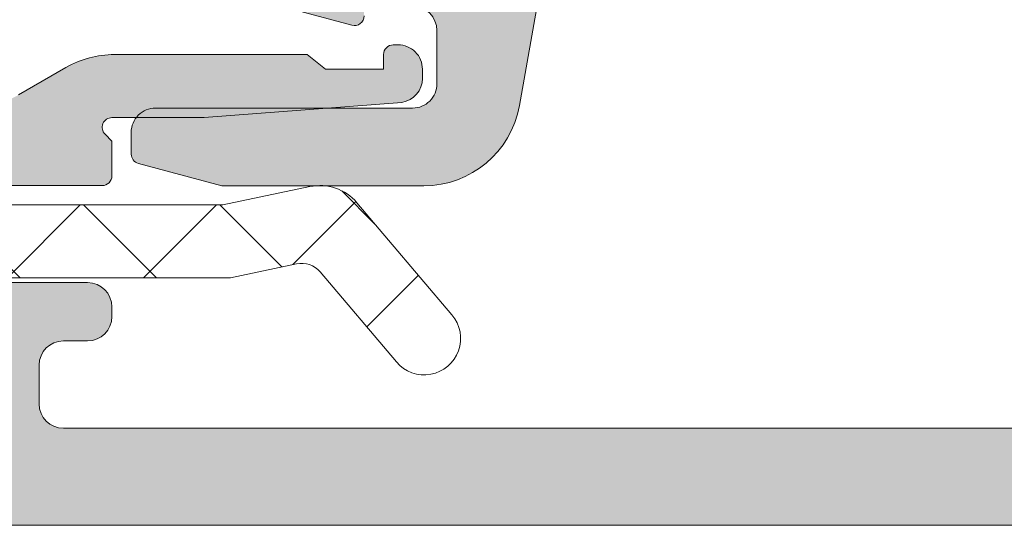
# Model space of a CAD drawing. Header units: millimetres. Extents: x 213386 to 506888, y 183055 to 450952.
# Tile 508 of 656: x 379374 to 379394, y 319004 to 319015. Entities that reach past the tile are written whole.
import ezdxf

# ---------------------------------------------------------------- set-up
doc = ezdxf.new("R2010")
doc.units = ezdxf.units.MM
doc.layers.add('FASÁDA DETAILNÍ', color=255, linetype='Continuous', lineweight=0)
doc.layers.add('NOVA', color=255, linetype='Continuous', lineweight=0)

# ---------------------------------------------------------------- blocks, each defined once
blk = doc.blocks.new('A$C69D17D4D')
at = {"layer": 'FASÁDA DETAILNÍ'}
h = blk.add_hatch(color=256, dxfattribs=at)
edge = h.paths.add_edge_path(flags=16)
edge.add_line((-18577.28960983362, 1268.678154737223), (-18577.28960983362, 1272.877904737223))
edge.add_ellipse((-18577.7896094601, 1272.87790511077), major_axis=(-0.4999996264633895, 0), ratio=1, start_angle=179.9999571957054, end_angle=270.0000428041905)
edge.add_line((-18577.78960983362, 1273.377904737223), (-18582.18963383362, 1273.377904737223))
edge.add_ellipse((-18582.18963420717, 1272.87790511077), major_axis=(-0.49999962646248, 0), ratio=1, start_angle=-90.00004280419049, end_angle=4.280429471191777e-05)
edge.add_line((-18582.68963383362, 1272.877904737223), (-18582.68963383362, 1268.678155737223))
edge.add_ellipse((-18582.18963335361, 1268.67815621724), major_axis=(-0.5000004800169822, 0), ratio=1, start_angle=5.500573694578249e-05, end_angle=89.99994499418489)
edge.add_line((-18582.18963383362, 1268.178155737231), (-18577.78960983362, 1268.17815473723))
edge.add_ellipse((-18577.7896094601, 1268.678154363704), major_axis=(-0.49999962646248, 0), ratio=1, start_angle=89.99995719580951, end_angle=180.0000428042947)
edge = h.paths.add_edge_path()
edge.add_line((-18575.29122883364, 1271.591558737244), (-18576.49098883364, 1264.828558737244))
edge.add_arc((-18578.46024046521, 1265.177903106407), 1.999998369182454, 269.99996079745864, 349.9404098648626, ccw=False)
edge.add_line((-18578.46024183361, 1263.17790473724), (-18582.62521483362, 1263.17790473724))
edge.add_line((-18582.62521483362, 1263.17790473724), (-18584.34300383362, 1263.63818573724))
edge.add_arc((-18584.29123991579, 1263.831370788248), 0.1999999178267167, 180.0000146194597, 254.9999614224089, ccw=False)
edge.add_line((-18584.49123983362, 1263.831370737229), (-18584.49123983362, 1264.277904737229))
edge.add_arc((-18583.99124020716, 1264.277905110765), 0.4999996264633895, 89.99995719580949, 180.0000428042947, ccw=False)
edge.add_line((-18583.99123983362, 1264.777904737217), (-18578.69123983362, 1264.777904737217))
edge.add_arc((-18578.69123946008, 1265.277904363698), 0.49999962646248, 269.9999571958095, 360.0000428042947)
edge.add_line((-18578.19123983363, 1265.277904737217), (-18578.19123983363, 1266.378154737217))
edge.add_arc((-18578.69124031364, 1266.378154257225), 0.5000004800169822, 5.500573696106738e-05, 89.99994499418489)
edge.add_line((-18578.69123983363, 1266.878154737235), (-18579.69123983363, 1266.878154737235))
edge.add_line((-18579.69123983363, 1266.878154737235), (-18579.69123983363, 1266.678154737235))
edge.add_arc((-18579.89123997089, 1266.678155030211), 0.2000001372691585, 254.99999460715, 359.9999160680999, ccw=False)
edge.add_line((-18579.94300383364, 1266.484969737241), (-18581.41039183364, 1266.878155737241))
edge.add_line((-18581.41039183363, 1266.878155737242), (-18583.49123983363, 1266.878155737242))
edge.add_arc((-18583.4912388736, 1267.878156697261), 1.0000009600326, 180.0000550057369, 269.9999449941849, ccw=False)
edge.add_line((-18584.49123983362, 1267.878155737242), (-18584.49123983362, 1278.777657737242))
edge.add_arc((-18584.09123949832, 1278.777657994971), 0.400000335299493, 60.0000831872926, 180.0000369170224, ccw=False)
edge.add_line((-18583.89123983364, 1279.124068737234), (-18583.02839183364, 1278.625902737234))
edge.add_line((-18583.02839183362, 1278.625902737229), (-18581.53623083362, 1278.198032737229))
edge.add_arc((-18581.618922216, 1277.9096539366), 0.3000003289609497, -30.179241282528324, 73.99998311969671, ccw=False)
edge.add_line((-18581.35958483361, 1277.758841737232), (-18582.79131983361, 1275.293230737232))
edge.add_line((-18582.79131983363, 1275.293230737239), (-18582.79131983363, 1274.872811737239))
edge.add_arc((-18582.59975155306, 1274.869319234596), 0.1916001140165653, 178.9555499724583, 272.5222218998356)
edge.add_line((-18582.59131983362, 1274.67790473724), (-18576.10188083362, 1274.67790473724))
edge.add_arc((-18576.08364308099, 1274.877071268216), 0.1999998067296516, 264.7679954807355, 384.1409481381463)
edge.add_line((-18575.90113483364, 1274.958867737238), (-18576.96945583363, 1277.342552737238))
edge.add_arc((-18576.78694723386, 1277.424349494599), 0.2000002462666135, 111.97379771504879, 204.1409822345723, ccw=False)
edge.add_line((-18576.86178383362, 1277.609820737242), (-18574.83855583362, 1278.426180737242))
edge.add_arc((-18574.68888272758, 1278.055238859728), 0.3999998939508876, -1.7546325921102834e-05, 111.97381787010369, ccw=False)
edge.add_line((-18574.28888283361, 1278.05523873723), (-18574.28888183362, 1275.99109173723))
edge.add_arc((-18574.58888147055, 1275.991090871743), 0.2999996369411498, -52.09508653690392, 0.00016529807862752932, ccw=False)
edge.add_arc((-18574.22027092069, 1275.517671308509), 0.3000002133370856, 127.9046525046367, 195.9998620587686)
edge.add_line((-18574.50864983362, 1275.43498073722), (-18574.29132783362, 1274.67709173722))
edge.add_arc((-18575.8913268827, 1274.67709129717), 1.599999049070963, -58.407605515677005, 1.5758901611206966e-05, ccw=False)
edge.add_arc((-18574.79119486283, 1272.888319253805), 0.499999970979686, 121.5923359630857, 179.9984549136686)
edge.add_line((-18575.29119483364, 1272.888332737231), (-18575.29122883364, 1271.591558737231))
h = blk.add_hatch(color=256, dxfattribs=at)
edge = h.paths.add_edge_path()
edge.add_arc((-18594.4893985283, 1256.682007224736), 0.5000674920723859, 180.0077324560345, 269.9922675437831, ccw=False)
edge.add_line((-18594.98946601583, 1256.681939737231), (-18594.98946601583, 1260.68193973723))
edge.add_arc((-18594.4893985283, 1260.681872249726), 0.5000674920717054, 450.00773245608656, 539.9922675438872, ccw=False)
edge.add_line((-18594.48946601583, 1261.181939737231), (-18593.18941718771, 1261.181939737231))
edge.add_arc((-18593.18945408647, 1260.681902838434), 0.5000369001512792, 360.00422797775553, 449.99577202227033, ccw=False)
edge.add_line((-18592.68941718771, 1260.681939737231), (-18592.68941718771, 1260.181939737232))
edge.add_line((-18592.68941718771, 1260.181939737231), (-18593.68941718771, 1260.181939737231))
edge.add_line((-18593.68941718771, 1260.181939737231), (-18593.68941718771, 1258.681939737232))
edge.add_arc((-18592.68945416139, 1258.68190276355), 0.9999630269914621, 539.9978814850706, 630.0021185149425)
edge.add_line((-18592.68941718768, 1257.681939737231), (-18588.68941718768, 1257.681939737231))
edge.add_arc((-18588.68949405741, 1258.682016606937), 1.000076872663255, 270.0044039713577, 359.9955960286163)
edge.add_line((-18587.68941718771, 1258.681939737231), (-18587.68941718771, 1260.181939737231))
edge.add_line((-18587.68941718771, 1260.181939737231), (-18588.68941718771, 1260.181939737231))
edge.add_line((-18588.68941718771, 1260.181939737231), (-18588.68941718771, 1260.681939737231))
edge.add_arc((-18588.1894746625, 1260.681997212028), 0.4999425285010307, 89.9934131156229, 180.0065868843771, ccw=False)
edge.add_line((-18588.18941718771, 1261.181939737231), (-18585.38942939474, 1261.181939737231))
edge.add_arc((-18585.38942939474, 1260.681939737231), 0.5000000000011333, 360.0000000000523, 450.0000000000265, ccw=False)
edge.add_line((-18584.88942939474, 1260.681939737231), (-18584.88942939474, 1260.481939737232))
edge.add_arc((-18585.38942939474, 1260.481939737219), 0.5000000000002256, 269.99999999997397, 359.99999999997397, ccw=False)
edge.add_line((-18585.38942939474, 1259.981939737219), (-18585.88942939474, 1259.981939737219))
edge.add_arc((-18585.88939429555, 1259.481904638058), 0.500035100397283, 450.0040217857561, 539.9959782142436)
edge.add_line((-18586.38942939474, 1259.481939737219), (-18586.38942939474, 1258.681936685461))
edge.add_arc((-18585.88941283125, 1258.681953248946), 0.5000165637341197, 180.0018979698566, 269.9981020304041)
edge.add_line((-18585.88942939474, 1258.181936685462), (-18554.58943549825, 1258.181936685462))
edge.add_line((-18554.58943549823, 1258.181936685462), (-18548.55097787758, 1258.614333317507))
edge.add_arc((-18548.58943393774, 1259.613553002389), 0.9999594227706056, 272.2040028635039, 359.9999999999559)
edge.add_line((-18547.58947451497, 1259.613553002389), (-18547.58947451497, 1266.282005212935))
edge.add_arc((-18548.08947451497, 1266.282005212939), 0.5000000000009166, 360.0000000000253, 449.9999999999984)
edge.add_line((-18548.08947451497, 1266.782005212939), (-18548.98947451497, 1266.782005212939))
edge.add_arc((-18548.98947451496, 1267.282005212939), 0.5000000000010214, 180.0000000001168, 270.0000000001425, ccw=False)
edge.add_line((-18549.48947451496, 1267.282005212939), (-18549.48947451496, 1268.682006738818))
edge.add_arc((-18549.56831096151, 1268.949527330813), 0.278895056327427, 286.4198764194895, 361.1645893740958)
edge.add_line((-18549.28947351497, 1268.955195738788), (-18549.28947351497, 1269.408789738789))
edge.add_arc((-18549.5683416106, 1269.414450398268), 0.2789255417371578, 358.8371299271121, 433.5754054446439)
edge.add_line((-18549.48947451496, 1269.681993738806), (-18549.48947451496, 1271.562004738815))
edge.add_arc((-18549.18947451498, 1271.562004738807), 0.3000000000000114, 450.00000000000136, 540, ccw=False)
edge.add_line((-18549.18947451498, 1271.862004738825), (-18548.20950019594, 1271.862004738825))
edge.add_arc((-18548.20950019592, 1271.562004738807), 0.2999999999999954, 360.0000000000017, 450.00000000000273, ccw=False)
edge.add_line((-18547.90950019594, 1271.562004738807), (-18547.90950019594, 1268.802006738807))
edge.add_arc((-18547.78950019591, 1268.802006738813), 0.1200000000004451, 539.9999999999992, 630)
edge.add_line((-18547.78950019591, 1268.682006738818), (-18543.48947451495, 1268.682006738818))
edge.add_arc((-18543.48947451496, 1269.182006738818), 0.5000000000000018, 269.9999999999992, 359.9999999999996)
edge.add_line((-18542.98947451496, 1269.182006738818), (-18542.98947451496, 1269.882006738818))
edge.add_line((-18542.98947451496, 1269.882006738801), (-18544.37096997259, 1272.274827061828))
edge.add_arc((-18544.25135473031, 1272.343886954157), 0.1381197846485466, 89.99999999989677, 209.9999999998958, ccw=False)
edge.add_line((-18544.25135473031, 1272.482006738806), (-18540.48947451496, 1272.482006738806))
edge.add_arc((-18540.48947451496, 1274.482006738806), 1.999999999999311, 270.0000000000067, 360.0000000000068)
edge.add_line((-18538.48947451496, 1274.482006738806), (-18538.48947451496, 1275.050002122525))
edge.add_arc((-18537.98947451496, 1275.050002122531), 0.5000000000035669, 505.5209282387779, 539.9999999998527, ccw=False)
edge.add_arc((-18534.27997591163, 1272.502528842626), 4.999999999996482, 455.34922800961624, 505.5209282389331, ccw=False)
edge.add_arc((-18534.72759429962, 1277.343880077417), 0.1381197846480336, 330.00000000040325, 457.70243749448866, ccw=False)
edge.add_line((-18534.60797905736, 1277.274820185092), (-18535.98947451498, 1274.881999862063))
edge.add_line((-18535.98947451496, 1274.88199986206), (-18535.98947451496, 1274.181999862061))
edge.add_arc((-18535.48947451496, 1274.181999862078), 0.5, 540, 630)
edge.add_line((-18535.48947451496, 1273.681999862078), (-18531.189448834, 1273.681999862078))
edge.add_arc((-18531.18944883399, 1273.801999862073), 0.1199999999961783, 270, 359.9999999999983)
edge.add_line((-18531.06944883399, 1273.801999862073), (-18531.06944883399, 1276.561997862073))
edge.add_arc((-18530.76944883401, 1276.561997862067), 0.2999999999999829, 90, 180.0000000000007, ccw=False)
edge.add_line((-18530.76944883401, 1276.861997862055), (-18529.78947451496, 1276.861997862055))
edge.add_arc((-18529.78947451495, 1276.561997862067), 0.300000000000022, 360.00000000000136, 450, ccw=False)
edge.add_line((-18529.48947451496, 1276.561997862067), (-18529.48947451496, 1274.681986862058))
edge.add_arc((-18529.41060741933, 1274.414443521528), 0.2789255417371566, 466.424594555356, 541.1628700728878)
edge.add_line((-18529.68947551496, 1274.408782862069), (-18529.68947551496, 1273.955188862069))
edge.add_arc((-18529.41063806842, 1273.949520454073), 0.2788950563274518, 538.8354106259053, 613.5801235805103)
edge.add_line((-18529.48947451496, 1273.681999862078), (-18529.48947451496, 1270.681941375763))
edge.add_line((-18529.48947451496, 1270.681941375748), (-18530.1895468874, 1269.981838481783))
edge.add_line((-18530.18954688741, 1269.981838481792), (-18530.78955299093, 1269.981838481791))
edge.add_line((-18530.78955299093, 1269.981838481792), (-18530.78955299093, 1271.581844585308))
edge.add_arc((-18531.28956244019, 1271.581835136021), 0.5000094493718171, 360.0010827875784, 449.9989172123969)
edge.add_line((-18531.28955299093, 1272.081844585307), (-18531.68498106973, 1272.081844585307))
edge.add_arc((-18531.6849810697, 1271.581844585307), 0.5000000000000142, 450.0000000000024, 465.0000000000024)
edge.add_line((-18531.81439059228, 1272.064807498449), (-18533.24827734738, 1271.680598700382))
edge.add_arc((-18532.98945830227, 1270.714672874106), 1.000000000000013, 465.0000000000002, 540.0000000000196)
edge.add_line((-18533.98945830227, 1270.714672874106), (-18533.98945830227, 1264.981850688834))
edge.add_line((-18533.98945830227, 1264.981850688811), (-18530.78955299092, 1264.981850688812))
edge.add_line((-18530.78955299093, 1264.981850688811), (-18530.78955299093, 1265.78183848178))
edge.add_line((-18530.78955299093, 1265.78183848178), (-18530.18954688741, 1265.781838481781))
edge.add_line((-18530.18954688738, 1265.78183848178), (-18529.48956519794, 1264.569405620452))
edge.add_line((-18529.48956519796, 1264.569405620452), (-18529.48956519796, 1263.48185068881))
edge.add_line((-18529.48956519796, 1263.481850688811), (-18544.48947451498, 1263.481850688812))
edge.add_arc((-18544.48947451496, 1262.981850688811), 0.5000000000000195, 449.9999999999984, 540.0000000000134)
edge.add_line((-18544.98947451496, 1262.981850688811), (-18544.98947451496, 1257.181939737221))
edge.add_arc((-18545.98947451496, 1257.181939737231), 1, 270, 360.00000000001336, ccw=False)
edge.add_line((-18545.98947451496, 1256.181939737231), (-18594.48946601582, 1256.181939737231))
edge = h.paths.add_edge_path(flags=16)
edge.add_line((-18535.58945830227, 1265.78183848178), (-18535.58945830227, 1270.18183848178))
edge.add_arc((-18536.08945830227, 1270.181838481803), 0.5000000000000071, 360.0000000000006, 449.9999999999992)
edge.add_line((-18536.08945830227, 1270.681838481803), (-18540.48945830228, 1270.681838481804))
edge.add_arc((-18540.48945830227, 1270.181838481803), 0.4999999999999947, 449.9999999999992, 540.0000000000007)
edge.add_line((-18540.98945830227, 1270.181838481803), (-18540.98945830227, 1265.781838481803))
edge.add_arc((-18540.48945830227, 1265.78183848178), 0.5, 540, 630)
edge.add_line((-18540.48945830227, 1265.28183848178), (-18536.08945830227, 1265.28183848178))
edge.add_arc((-18536.08945830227, 1265.78183848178), 0.4999999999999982, 270, 360.0000000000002)
h = blk.add_hatch(dxfattribs=at)
h.set_pattern_fill('ANSI37', color=256, scale=0.625, angle=90, style=0)
h.set_pattern_definition([(135, (0, 0), (-1.403165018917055, -1.403165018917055), []), (225, (0, 0), (1.403165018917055, -1.403165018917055), [])])
edge = h.paths.add_edge_path()
edge.add_ellipse((-18593.87638134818, 1267.802501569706), major_axis=(-5.039467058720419, 0), ratio=1, start_angle=29.791784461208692, end_angle=85.03553873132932, ccw=False)
edge.add_ellipse((-18597.98946582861, 1265.447701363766), major_axis=(-0.3000000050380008, 0), ratio=1, start_angle=0.0006926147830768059, end_angle=29.79217298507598, ccw=False)
edge.add_line((-18598.28946583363, 1265.447697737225), (-18598.28946883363, 1265.981981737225))
edge.add_ellipse((-18597.98946906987, 1265.981982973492), major_axis=(-0.2999997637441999, 0), ratio=1, start_angle=-90.00004512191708, end_angle=0.00023610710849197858, ccw=False)
edge.add_line((-18597.98946883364, 1266.281982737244), (-18596.43947183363, 1266.281982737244))
edge.add_ellipse((-18596.43947947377, 1266.581993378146), major_axis=(-0.3000106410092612, 0), ratio=1, start_angle=90.001459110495, end_angle=179.9956760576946)
edge.add_line((-18596.13946883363, 1266.581970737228), (-18596.13945783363, 1267.981952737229))
edge.add_ellipse((-18595.83946799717, 1267.981949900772), major_axis=(-0.2999898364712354, 0), ratio=1, start_angle=270.0003507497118, end_angle=359.99945825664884, ccw=False)
edge.add_line((-18595.83946983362, 1268.281939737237), (-18594.13945783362, 1268.281939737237))
edge.add_ellipse((-18594.13946497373, 1267.98192959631), major_axis=(-0.3000101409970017, 0), ratio=1, start_angle=180.0044194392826, end_angle=269.9986363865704, ccw=False)
edge.add_line((-18593.83945483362, 1267.981952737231), (-18593.83946583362, 1266.418121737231))
edge.add_ellipse((-18593.53830676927, 1266.385264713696), major_axis=(-0.3029461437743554, 0), ratio=1, start_angle=-6.226450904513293, end_angle=103.4835773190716)
edge.add_ellipse((-18584.83338363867, 1255.069300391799), major_axis=(-14.00076634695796, 0), ratio=1, start_angle=285.3017322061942, end_angle=308.0756200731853, ccw=False)
edge.add_ellipse((-18588.64009721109, 1269.061538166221), major_axis=(-0.5004721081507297, 0), ratio=1, start_angle=102.9176085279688, end_angle=219.8066343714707)
edge.add_line((-18588.25562983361, 1269.381939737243), (-18596.53890883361, 1269.381939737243))
edge.add_ellipse((-18596.53890830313, 1268.881940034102), major_axis=(-0.499999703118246, 0), ratio=1, start_angle=270.0000607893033, end_angle=330.0000196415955)
edge.add_line((-18596.97192083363, 1269.131939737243), (-18597.14512683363, 1268.831939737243))
edge.add_ellipse((-18597.57813936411, 1269.081939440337), major_axis=(-0.4999997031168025, 0), ratio=1, start_angle=90.00006078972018, end_angle=150.0000196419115, ccw=False)
edge.add_line((-18597.57813883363, 1268.581939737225), (-18599.20748683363, 1268.581939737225))
edge.add_ellipse((-18599.20748761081, 1269.581939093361), major_axis=(-0.9999993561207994, 0), ratio=1, start_angle=30.050338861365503, end_angle=90.00004452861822, ccw=False)
edge.add_ellipse((-18606.39186831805, 1265.425612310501), major_axis=(-7.300023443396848, 0), ratio=1, start_angle=210.050354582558, end_angle=258.7144463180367)
edge.add_ellipse((-18604.57663621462, 1272.481949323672), major_axis=(-0.3999905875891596, 0), ratio=1, start_angle=-14.85297522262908, end_angle=69.49817055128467)
edge.add_ellipse((-18606.95070316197, 1266.132851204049), major_axis=(-6.378448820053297, 0), ratio=1, start_angle=194.4525977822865, end_angle=249.4981254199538, ccw=False)
edge.add_line((-18600.77410383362, 1267.724777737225), (-18600.41051683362, 1266.314070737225))
edge.add_line((-18600.41051683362, 1266.314070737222), (-18600.20040383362, 1265.451369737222))
edge.add_ellipse((-18594.86378111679, 1266.781934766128), major_axis=(-5.499995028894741, 0), ratio=1, start_angle=13.99995496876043, end_angle=90.00003420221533)
edge.add_line((-18594.86377783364, 1261.281939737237), (-18582.44574983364, 1261.281939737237))
edge.add_line((-18582.44574983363, 1261.281939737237), (-18581.08269283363, 1261.569558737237))
edge.add_ellipse((-18580.97946021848, 1261.080332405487), major_axis=(-0.4999993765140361, 0), ratio=1, start_angle=220.2837515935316, end_angle=281.9153007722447, ccw=False)
edge.add_line((-18580.59803483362, 1261.40361873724), (-18579.02442383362, 1259.54701073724))
edge.add_ellipse((-18578.45228483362, 1260.031940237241), major_axis=(-0.7499997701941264, 0), ratio=1, start_angle=40.28370615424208, end_angle=220.2837061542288)
edge.add_line((-18577.88014583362, 1260.516869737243), (-18579.83943183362, 1262.828513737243))
edge.add_ellipse((-18580.60228344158, 1262.181941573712), major_axis=(-0.9999990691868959, 0), ratio=1, start_angle=220.2836986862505, end_angle=281.9152478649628)
edge.add_line((-18580.80874783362, 1263.160394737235), (-18582.60228483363, 1262.781939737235))
edge.add_line((-18582.60228483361, 1262.781939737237), (-18594.31248583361, 1262.781939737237))
h = blk.add_hatch(color=256, dxfattribs=at)
edge = h.paths.add_edge_path()
edge.add_line((-18580.48946583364, 1265.581939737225), (-18580.86267083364, 1265.881939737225))
edge.add_line((-18580.86267083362, 1265.881939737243), (-18584.83587583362, 1265.881939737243))
edge.add_ellipse((-18584.83587423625, 1263.881932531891), major_axis=(-2.000007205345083, 0), ratio=1, start_angle=270.0000457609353, end_angle=299.9999336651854)
edge.add_line((-18585.83587583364, 1265.613990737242), (-18586.81292783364, 1265.049888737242))
edge.add_ellipse((-18587.81292943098, 1266.781946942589), major_axis=(-2.000007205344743, 0), ratio=1, start_angle=90.00004576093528, end_angle=119.9999336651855, ccw=False)
edge.add_line((-18587.81292783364, 1264.781939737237), (-18593.53276183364, 1264.781939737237))
edge.add_ellipse((-18593.53276220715, 1265.281939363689), major_axis=(-0.49999962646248, 0), ratio=1, start_angle=-4.280429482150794e-05, end_angle=90.00004280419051, ccw=False)
edge.add_line((-18594.03276183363, 1265.281939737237), (-18594.03276183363, 1267.181939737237))
edge.add_ellipse((-18594.53250384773, 1267.18219772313), major_axis=(-0.4997420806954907, 0), ratio=1, start_angle=179.9704217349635, end_angle=270.0295782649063)
edge.add_line((-18594.53276183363, 1267.681939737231), (-18595.53276183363, 1267.681939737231))
edge.add_ellipse((-18595.53301981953, 1267.18219772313), major_axis=(-0.4997420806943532, 0), ratio=1, start_angle=-90.02957826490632, end_angle=0.02957826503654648)
edge.add_line((-18596.03276183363, 1267.181939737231), (-18596.03276183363, 1266.181939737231))
edge.add_ellipse((-18596.53250129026, 1266.181679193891), major_axis=(-0.4997395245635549, 0), ratio=1, start_angle=89.97012836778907, end_angle=180.0298716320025, ccw=False)
edge.add_line((-18596.53276183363, 1265.681939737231), (-18597.53276183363, 1265.681939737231))
edge.add_ellipse((-18597.53301570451, 1265.182191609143), major_axis=(-0.4997481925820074, 0), ratio=1, start_angle=-90.02910612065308, end_angle=0.02887693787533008)
edge.add_line((-18598.03276383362, 1265.181939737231), (-18598.03276383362, 1264.948908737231))
edge.add_ellipse((-18597.53276462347, 1264.948908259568), major_axis=(-0.4999992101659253, 0), ratio=1, start_angle=-5.473677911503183e-05, end_angle=36.2493130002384)
edge.add_ellipse((-18595.03276126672, 1266.781946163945), major_axis=(-3.600006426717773, 0), ratio=1, start_angle=36.2493860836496, end_angle=89.99995914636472)
edge.add_line((-18595.03276383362, 1263.181939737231), (-18585.08946583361, 1263.181939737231))
edge.add_ellipse((-18585.0894656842, 1263.381939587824), major_axis=(-0.1999998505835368, 0), ratio=1, start_angle=89.99995719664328, end_angle=180.0000428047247)
edge.add_line((-18584.88946583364, 1263.381939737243), (-18584.88946583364, 1264.099160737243))
edge.add_line((-18584.88946583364, 1264.099160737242), (-18585.03042683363, 1264.240059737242))
edge.add_ellipse((-18584.88946546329, 1264.381939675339), major_axis=(-0.2000000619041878, 0), ratio=1, start_angle=-89.99989390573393, end_angle=45.18607561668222, ccw=False)
edge.add_line((-18584.88946583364, 1264.581939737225), (-18582.98989683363, 1264.581939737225))
edge.add_line((-18582.98989683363, 1264.581939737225), (-18578.91124883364, 1264.896257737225))
edge.add_ellipse((-18578.98946634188, 1265.390102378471), major_axis=(-0.5000005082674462, 0), ratio=1, start_angle=99.00002276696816, end_angle=179.9999265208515)
edge.add_line((-18578.48946583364, 1265.390101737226), (-18578.48946583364, 1265.581939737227))
edge.add_ellipse((-18578.98946546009, 1265.581940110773), major_axis=(-0.4999996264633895, 0), ratio=1, start_angle=179.9999571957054, end_angle=270.0000428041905)
edge.add_line((-18578.98946583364, 1266.081939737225), (-18579.08946583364, 1266.081939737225))
edge.add_ellipse((-18579.08946598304, 1265.881939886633), major_axis=(-0.1999998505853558, 0), ratio=1, start_angle=-90.00004280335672, end_angle=4.280420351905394e-05)
edge.add_line((-18579.28946583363, 1265.881939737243), (-18579.28946583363, 1265.581939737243))
edge.add_line((-18579.28946583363, 1265.581939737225), (-18580.48946583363, 1265.581939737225))
for p, q in [((-18588.18941718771, 1261.181939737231), (-18585.38942939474, 1261.181939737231)), ((-18584.88942939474, 1260.681939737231), (-18584.88942939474, 1260.481939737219)), ((-18585.38942939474, 1259.981939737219), (-18585.88942939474, 1259.981939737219)), ((-18586.38942939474, 1259.481939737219), (-18586.38942939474, 1258.681936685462)), ((-18585.88942939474, 1258.181936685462), (-18554.58943549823, 1258.181936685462)), ((-18545.98947451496, 1256.181939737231), (-18594.48946601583, 1256.181939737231))]:
    blk.add_line(p, q, dxfattribs=at)
for points in [[(-18575.29122883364, 1271.591558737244), (-18576.49098883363, 1264.828558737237), (-18576.49098883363, 1264.828558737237, -0.363676), (-18578.46024183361, 1263.17790473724), (-18582.62521483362, 1263.17790473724), (-18584.34300383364, 1263.638185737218), (-18584.34300383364, 1263.638185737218, -0.339454), (-18584.49123983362, 1263.831370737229), (-18584.49123983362, 1264.277904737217), (-18584.49123983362, 1264.277904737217, -0.414214), (-18583.99123983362, 1264.777904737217), (-18578.69123983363, 1264.777904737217), (-18578.69123983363, 1264.777904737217, 0.414214), (-18578.19123983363, 1265.277904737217), (-18578.19123983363, 1266.378154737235), (-18578.19123983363, 1266.378154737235, 0.414213), (-18578.69123983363, 1266.878154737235)], [(-18579.69123983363, 1266.678154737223, -0.493145), (-18579.94300383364, 1266.484969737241), (-18581.41039183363, 1266.878155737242)]]:
    blk.add_lwpolyline(points, format="xyb", dxfattribs=at)
at = {"layer": 'FASÁDA DETAILNÍ', "extrusion": (0, 0, -1)}
for points in [[(18594.86377783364, 1261.281939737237), (18582.44574983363, 1261.281939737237), (18581.08269283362, 1261.569558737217), (18581.08269283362, 1261.569558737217, 0.275594), (18580.59803483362, 1261.40361873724), (18579.02442383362, 1259.547010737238), (18579.02442383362, 1259.547010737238, -1), (18577.88014583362, 1260.516869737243), (18579.83943183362, 1262.828513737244), (18579.83943183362, 1262.828513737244, -0.275594), (18580.80874783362, 1263.160394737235), (18582.60228483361, 1262.781939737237), (18594.31248583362, 1262.781939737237)], [(18595.03276383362, 1263.181939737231), (18585.08946583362, 1263.181939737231), (18585.08946583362, 1263.181939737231, -0.414214), (18584.88946583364, 1263.381939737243), (18584.88946583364, 1264.099160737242), (18585.03042683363, 1264.240059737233), (18585.03042683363, 1264.240059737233, 0.669353), (18584.88946583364, 1264.581939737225), (18582.98989683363, 1264.581939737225), (18578.91124883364, 1264.896257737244), (18578.91124883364, 1264.896257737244, -0.368919), (18578.48946583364, 1265.390101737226), (18578.48946583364, 1265.581939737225), (18578.48946583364, 1265.581939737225, -0.414214), (18578.98946583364, 1266.081939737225), (18579.08946583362, 1266.081939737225), (18579.08946583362, 1266.081939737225, -0.414214), (18579.28946583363, 1265.881939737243), (18579.28946583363, 1265.581939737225), (18580.48946583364, 1265.581939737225), (18580.48946583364, 1265.581939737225), (18580.86267083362, 1265.881939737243), (18584.83587583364, 1265.881939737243), (18584.83587583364, 1265.881939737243, -0.131652), (18585.83587583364, 1265.613990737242), (18586.81292783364, 1265.049888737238)]]:
    blk.add_lwpolyline(points, format="xyb", dxfattribs=at)
at = {"layer": 'FASÁDA DETAILNÍ'}
for centre, radius, start, end in [((-18585.38942939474, 1260.681939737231), 0.5000000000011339, 0, 90), ((-18585.38942939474, 1260.481939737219), 0.5000000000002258, 270, 0), ((-18585.88939429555, 1259.481904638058), 0.5000351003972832, 90.00402178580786, 179.9959782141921), ((-18585.88941283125, 1258.681953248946), 0.5000165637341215, 180.001897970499, 269.998102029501)]:
    blk.add_arc(centre, radius, start, end, dxfattribs=at)

msp = doc.modelspace()

# ---------------------------------------------------------------- block references
at = {"layer": 'NOVA', "ltscale": 300}
msp.add_blockref('A$C69D17D4D', (397960.6382589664, 317748.1544064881), dxfattribs=at)

doc.saveas('drawing.dxf')
